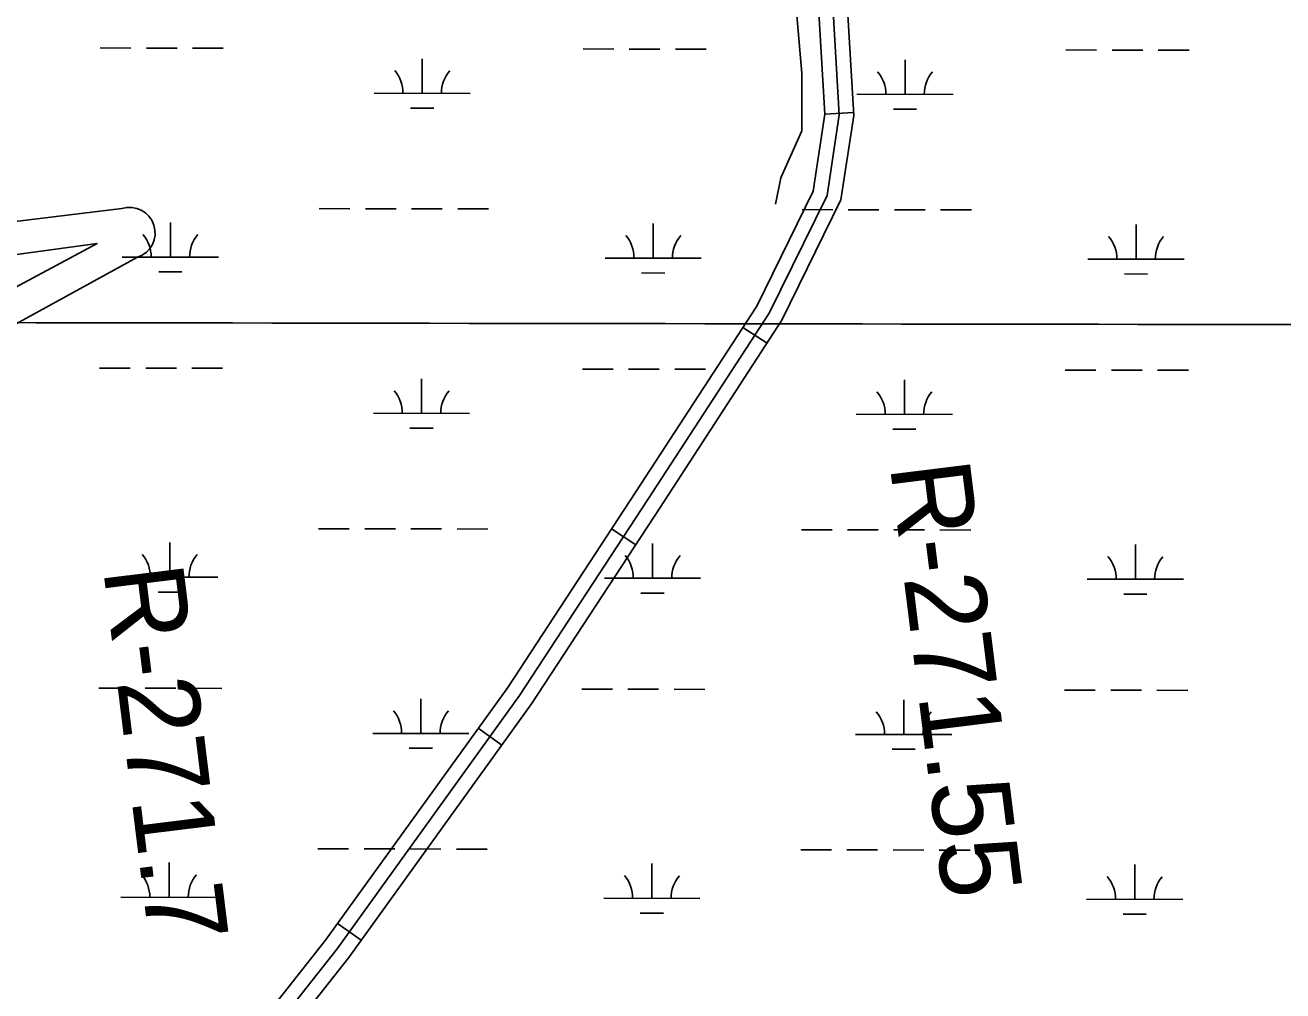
# Model space of a CAD drawing. Extents: x 3219052 to 3256913, y 800770 to 826146.
# Drawn here: x 3225069 to 3226376, y 817611 to 818614 of the extents above; entities that cross this region are included whole.
import ezdxf

# ---------------------------------------------------------------- set-up
doc = ezdxf.new("R2010")
doc.units = 0
for name, color, linetype in [('V-GRID-MAJR', 7, 'Continuous'), ('V-RIVR-RANG-IDEN', 7, 'Continuous'), ('V-ROAD-CNTR', 7, 'Continuous'), ('V-TOPO-SHOR', 7, 'Continuous'), ('V-TOPO-WATR-IDEN', 7, 'Continuous'), ('V-WETL-SWMP', 7, 'Continuous')]:
    doc.layers.add(name, color=color, linetype=linetype)

msp = doc.modelspace()

# ---------------------------------------------------------------- linework, layer by layer
at = {"layer": 'V-GRID-MAJR'}
msp.add_spline([(3223238.921, 818307.868), (3228474.772, 818299.872), (3233710.625, 818292.637), (3238946.4790000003, 818286.164), (3244182.3340000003, 818280.452), (3249418.1890000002, 818275.502), (3254654.045, 818271.314), (3254654.046, 818271.314)], degree=3, dxfattribs=at)
at = {"layer": 'V-ROAD-CNTR'}
for p, q in [((3225929.65610367, 818523.5089255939), (3225899.707163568, 818521.7549291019)), ((3225839.673283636, 818283.773405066), (3225814.5293339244, 818300.13637234)), ((3225703.185556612, 818074.27182407), (3225678.085606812, 818090.702791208)), ((3225563.9158351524, 817865.8942408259), (3225539.5818838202, 817883.440205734)), ((3225417.6981275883, 817663.11264639), (3225393.364176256, 817680.6596112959))]:
    msp.add_line(p, q, dxfattribs=at)
for points in [[(3225096.11777075, 817259.607453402), (3225141.6476796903, 817313.375345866), (3225194.568573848, 817401.5271695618), (3225255.3954521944, 817479.8940128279), (3225392.840177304, 817654.285664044), (3225582.5437978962, 817917.3751378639), (3225715.8915312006, 818121.06673048), (3225842.029278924, 818314.894342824), (3225902.0511588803, 818437.2040982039), (3225914.765133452, 818521.206930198), (3225906.72114954, 818658.5406555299), (3225884.424194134, 818797.049378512), (3225888.1151867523, 818985.3260019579), (3225906.950149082, 819138.936694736), (3225923.5961157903, 819231.3205099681), (3225968.674025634, 819300.9793706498), (3226035.167892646, 819352.256268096), (3226083.961795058, 819382.3222079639), (3226185.6925915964, 819414.6571432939), (3226404.8821532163, 819451.7890690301)], [(3226408.4021461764, 819437.172098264), (3226189.2345845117, 819400.0431725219), (3226090.2617824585, 819368.5852354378), (3226043.7058755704, 819339.8982928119), (3225979.870003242, 819290.6713912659), (3225937.8250873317, 819225.6985212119), (3225921.787119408, 819136.6916992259), (3225903.0971567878, 818984.2630040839), (3225899.4481640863, 818798.102376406), (3225921.6511196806, 818660.1756522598), (3225929.8311033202, 818520.5159315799), (3225916.53612991, 818432.6721072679), (3225855.09625279, 818307.472357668), (3225728.452506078, 818112.867746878), (3225594.9087731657, 817908.876154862), (3225404.819153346, 817645.2526821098), (3225267.2104285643, 817470.6530313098), (3225206.96754905, 817393.0381865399), (3225153.881655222, 817304.6113633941), (3225130.305702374, 817276.7694190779)], [(3225872.42621813, 818777.19541822), (3225891.7911794, 818656.9056587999), (3225899.699163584, 818521.8979288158), (3225887.56618785, 818441.73608914), (3225828.9623050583, 818322.31632798), (3225703.3305563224, 818129.265714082), (3225570.1788226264, 817925.8741208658), (3225380.861201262, 817663.318645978), (3225243.5804758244, 817489.134994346), (3225182.1695986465, 817410.0161525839), (3225129.413704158, 817322.139328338), (3225088.7997853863, 817274.176424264)]]:
    msp.add_lwpolyline(points, dxfattribs=at)
at = {"layer": 'V-TOPO-SHOR'}
msp.add_lwpolyline([(3224600.133, 818766.18), (3224721.325197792, 818735.8264769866), (3224873.866339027, 818730.058434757), (3224950.154038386, 818735.3468722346), (3225021.0048511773, 818746.0950346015), (3225097.315388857, 818762.2800835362), (3225189.948005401, 818767.5342635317), (3225288.0175085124, 818767.3287186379), (3225353.385758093, 818761.7433829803), (3225429.673457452, 818767.0318204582), (3225505.9611568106, 818772.320257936), (3225538.6624103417, 818777.7000486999), (3225593.179725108, 818793.9307742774), (3225674.949987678, 818815.5527097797), (3225745.7779621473, 818815.4042606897), (3225772.9966524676, 818804.4505534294), (3225821.97430822, 818777.1062523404), (3225843.687597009, 818738.9224355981), (3225870.689323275, 818624.4509194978), (3225876.012018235, 818564.5081373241), (3225875.886407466, 818504.5767743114), (3225853.990412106, 818455.5876993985), (3225848.4850105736, 818428.3575899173)], dxfattribs=at)
at = {"layer": 'V-TOPO-WATR-IDEN'}
for points in [[(3223982.868552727, 818038.0457387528), (3224248.8111446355, 818188.306892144), (3224204.074875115, 818325.9439513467), (3224811.335154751, 818523.3221843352), (3224856.071424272, 818385.6851251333), (3225168.936914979, 818423.5543672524)], [(3224891.729725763, 818352.893090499), (3225143.3010563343, 818387.3441519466), (3224919.5484222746, 818267.3003330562)], [(3225185.3275879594, 818373.1262906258), (3224899.900271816, 818216.5320037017), (3224706.444117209, 818153.652814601), (3224754.4585213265, 818005.9301400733), (3224574.6480471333, 817947.4862160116), (3224526.6336430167, 818095.2088905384), (3224312.8112228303, 818025.7100399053), (3223999.259225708, 817987.6176621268)]]:
    msp.add_lwpolyline(points, dxfattribs=at)
msp.add_arc((3225177.1322514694, 818398.3403289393), 26.512473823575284, 288.00575246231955, 108.00575246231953, dxfattribs=at)
at = {"layer": 'V-WETL-SWMP'}
for p, q in [((3225146.4951546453, 818590.5410676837), (3225178.4950843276, 818590.4739986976)), ((3225194.495049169, 818590.4404642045), (3225226.4949788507, 818590.3733952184)), ((3225242.4949436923, 818590.3398607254), (3225274.4948733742, 818590.272791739)), ((3225648.4020517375, 818589.4891157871), (3225680.4019814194, 818589.4220468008)), ((3225696.4019462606, 818589.3885123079), (3225728.401875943, 818589.3214433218)), ((3225744.401840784, 818589.2879088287), (3225776.401770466, 818589.2208398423)), ((3226150.3089488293, 818588.4371638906), (3226182.3088785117, 818588.3700949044)), ((3226198.3088433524, 818588.3365604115), (3226230.3087730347, 818588.2694914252)), ((3226246.308737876, 818588.2359569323), (3226278.308667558, 818588.1688879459)), ((3225481.241108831, 818543.4094097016), (3225481.3165592, 818579.4092984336)), ((3225983.148005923, 818542.3574578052), (3225983.2234562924, 818578.3573465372)), ((3225431.2412187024, 818543.5142049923), (3225531.2409989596, 818543.3046144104)), ((3225933.148115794, 818542.4622530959), (3226033.1478960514, 818542.252662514)), ((3225469.208794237, 818528.0036082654), (3225493.208741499, 818527.953306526)), ((3225971.115691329, 818526.951656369), (3225995.115638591, 818526.9013546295)), ((3225374.145693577, 818423.5627157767), (3225406.1456232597, 818423.4956467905)), ((3225422.1455881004, 818423.4621122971), (3225454.1455177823, 818423.3950433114)), ((3225470.1454826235, 818423.3615088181), (3225502.145412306, 818423.294439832)), ((3225518.145377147, 818423.260905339), (3225550.1453068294, 818423.1938363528)), ((3225876.0525906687, 818422.5107638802), (3225908.0525203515, 818422.4436948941)), ((3225924.052485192, 818422.4101604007), (3225956.052414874, 818422.3430914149)), ((3225972.0523797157, 818422.3095569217), (3226004.0523093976, 818422.2424879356)), ((3226020.052274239, 818422.2089534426), (3226052.0522039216, 818422.1418844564)), ((3225219.4476859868, 818373.1448828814), (3225219.523136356, 818409.1447716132)), ((3225721.3545830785, 818372.0929309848), (3225721.4300334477, 818408.0928197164)), ((3226223.2614801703, 818371.0409790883), (3226223.3369305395, 818407.04086782)), ((3225169.4477958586, 818373.2496781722), (3225269.447576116, 818373.0400875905)), ((3225671.3546929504, 818372.1977262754), (3225771.3544732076, 818371.9881356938)), ((3226173.261590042, 818371.145774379), (3226273.2613702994, 818370.9361837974)), ((3225207.4153713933, 818357.7390814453), (3225231.415318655, 818357.6887797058)), ((3225709.322268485, 818356.6871295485), (3225733.322215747, 818356.6368278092)), ((3226211.229165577, 818355.6351776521), (3226235.229112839, 818355.5848759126)), ((3225145.7979198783, 818257.8670959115), (3225177.7978495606, 818257.8000269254)), ((3225193.797814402, 818257.7664924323), (3225225.7977440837, 818257.6994234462)), ((3225241.7977089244, 818257.6658889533), (3225273.797638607, 818257.5988199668)), ((3225480.5438740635, 818210.7354379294), (3225480.6193244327, 818246.7353266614)), ((3225647.70481697, 818256.8151440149), (3225679.704746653, 818256.7480750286)), ((3225695.7047114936, 818256.7145405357), (3225727.7046411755, 818256.6474715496)), ((3225743.704606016, 818256.6139370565), (3225775.704535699, 818256.5468680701)), ((3225982.4507711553, 818209.683486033), (3225982.526221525, 818245.683374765)), ((3226149.611714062, 818255.7631921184), (3226181.6116437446, 818255.6961231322)), ((3226197.6116085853, 818255.6625886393), (3226229.611538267, 818255.595519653)), ((3226245.611503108, 818255.5619851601), (3226277.6114327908, 818255.4949161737)), ((3225430.5439839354, 818210.8402332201), (3225530.5437641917, 818210.6306426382)), ((3225932.450881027, 818209.7882813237), (3226032.4506612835, 818209.5786907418)), ((3225468.51155947, 818195.3296364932), (3225492.5115067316, 818195.2793347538)), ((3225970.4184565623, 818194.2776845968), (3225994.4184038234, 818194.2273828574)), ((3225373.44845881, 818090.8887440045), (3225405.4483884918, 818090.8216750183)), ((3225421.4483533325, 818090.7881405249), (3225453.4482830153, 818090.7210715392)), ((3225469.448247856, 818090.6875370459), (3225501.4481775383, 818090.6204680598)), ((3225517.44814238, 818090.5869335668), (3225549.4480720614, 818090.5198645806)), ((3225875.3553559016, 818089.836792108), (3225907.3552855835, 818089.7697231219)), ((3225923.3552504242, 818089.7361886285), (3225955.355180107, 818089.6691196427)), ((3225971.3551449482, 818089.6355851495), (3226003.35507463, 818089.5685161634)), ((3226019.3550394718, 818089.5349816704), (3226051.3549691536, 818089.4679126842)), ((3225218.7504512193, 818040.4709111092), (3225218.8259015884, 818076.470799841)), ((3225720.657348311, 818039.4189592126), (3225720.73279868, 818075.4188479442)), ((3226222.564245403, 818038.3670073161), (3226222.6396957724, 818074.3668960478)), ((3225168.7505610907, 818040.5757064), (3225268.750341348, 818040.3661158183)), ((3225670.6574581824, 818039.5237545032), (3225770.6572384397, 818039.3141639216)), ((3226172.564355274, 818038.4718026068), (3226272.5641355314, 818038.2622120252)), ((3225206.718136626, 818025.0651096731), (3225230.7180838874, 818025.0148079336)), ((3225708.6250337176, 818024.0131577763), (3225732.624980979, 818023.962856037)), ((3226210.5319308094, 818022.9612058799), (3226234.531878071, 818022.9109041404)), ((3225145.100685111, 817925.1931241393), (3225177.1006147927, 817925.1260551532)), ((3225193.100579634, 817925.0925206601), (3225225.100509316, 817925.025451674)), ((3225241.1004741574, 817924.9919171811), (3225273.1004038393, 817924.9248481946)), ((3225647.0075822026, 817924.1411722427), (3225679.007511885, 817924.0741032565)), ((3225695.0074767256, 817924.0405687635), (3225727.007406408, 817923.9734997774)), ((3225743.007371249, 817923.9399652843), (3225775.007300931, 817923.872896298)), ((3226148.9144792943, 817923.0892203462), (3226180.9144089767, 817923.02215136)), ((3226196.9143738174, 817922.9886168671), (3226228.9143034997, 817922.9215478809)), ((3226244.914268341, 817922.8880133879), (3226276.914198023, 817922.8209444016)), ((3225479.846639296, 817878.0614661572), (3225479.9220896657, 817914.0613548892)), ((3225981.753536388, 817877.0095142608), (3225981.8289867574, 817913.0094029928)), ((3225429.8467491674, 817878.166261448), (3225529.8465294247, 817877.956670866)), ((3225931.753646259, 817877.1143095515), (3226031.7534265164, 817876.9047189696)), ((3225467.814324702, 817862.655664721), (3225491.814271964, 817862.6053629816)), ((3225969.7212217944, 817861.6037128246), (3225993.721169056, 817861.5534110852)), ((3225372.751224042, 817758.2147722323), (3225404.7511537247, 817758.1477032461)), ((3225420.7511185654, 817758.1141687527), (3225452.7510482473, 817758.047099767)), ((3225468.751013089, 817758.0135652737), (3225500.750942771, 817757.9464962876)), ((3225516.750907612, 817757.9129617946), (3225548.750837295, 817757.8458928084)), ((3225874.6581211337, 817757.1628203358), (3225906.6580508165, 817757.0957513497)), ((3225922.6580156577, 817757.0622168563), (3225954.657945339, 817756.9951478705)), ((3225970.6579101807, 817756.9616133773), (3226002.657839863, 817756.8945443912)), ((3226018.657804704, 817756.8610098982), (3226050.6577343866, 817756.793940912)), ((3225218.053216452, 817707.796939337), (3225218.128666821, 817743.7968280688)), ((3225719.9601135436, 817706.7449874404), (3225720.0355639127, 817742.744876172)), ((3226221.8670106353, 817705.6930355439), (3226221.942461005, 817741.6929242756)), ((3225168.0533263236, 817707.9017346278), (3225268.053106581, 817707.6921440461)), ((3225669.9602234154, 817706.849782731), (3225769.9600036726, 817706.6401921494)), ((3226171.867120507, 817705.7978308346), (3226271.8669007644, 817705.588240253)), ((3225206.0209018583, 817692.3911379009), (3225230.0208491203, 817692.3408361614)), ((3225707.92779895, 817691.3391860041), (3225731.927746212, 817691.2888842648)), ((3226209.8346960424, 817690.2872341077), (3226233.834643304, 817690.2369323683))]:
    msp.add_line(p, q, dxfattribs=at)
for centre, radius, start, end in [((3225425.9992892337, 818543.9999954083), 35.24628790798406, 359.1080939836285, 40.65175231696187), ((3225536.4849186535, 818543.7684274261), 35.246287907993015, 139.10808960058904, 180.65174793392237), ((3225927.9061863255, 818542.9480435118), 35.24628790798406, 359.1080939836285, 40.65175231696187), ((3226038.3918157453, 818542.7164755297), 35.246287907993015, 139.10808960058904, 180.65174793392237), ((3225164.2058663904, 818373.7354685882), 35.24628790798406, 359.1080939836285, 40.65175231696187), ((3225274.6914958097, 818373.503900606), 35.246287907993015, 139.10808960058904, 180.65174793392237), ((3225666.112763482, 818372.6835166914), 35.24628790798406, 359.1080939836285, 40.65175231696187), ((3225776.5983929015, 818372.4519487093), 35.246287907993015, 139.10808960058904, 180.65174793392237), ((3226168.019660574, 818371.631564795), 35.24628790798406, 359.1080939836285, 40.65175231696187), ((3226278.5052899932, 818371.3999968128), 35.246287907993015, 139.10808960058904, 180.65174793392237), ((3225425.302054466, 818211.3260236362), 35.24628790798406, 359.1080939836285, 40.65175231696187), ((3225535.7876838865, 818211.0944556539), 35.246287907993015, 139.10808960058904, 180.65174793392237), ((3225927.208951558, 818210.2740717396), 35.24628790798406, 359.1080939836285, 40.65175231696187), ((3226037.6945809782, 818210.0425037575), 35.246287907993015, 139.10808960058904, 180.65174793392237), ((3225163.5086316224, 818041.061496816), 35.24628790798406, 359.1080939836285, 40.65175231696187), ((3225273.994261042, 818040.8299288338), 35.246287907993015, 139.10808960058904, 180.65174793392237), ((3225665.415528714, 818040.0095449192), 35.24628790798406, 359.1080939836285, 40.65175231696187), ((3225775.901158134, 818039.7779769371), 35.246287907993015, 139.10808960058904, 180.65174793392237), ((3226167.322425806, 818038.9575930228), 35.24628790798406, 359.1080939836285, 40.65175231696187), ((3226277.8080552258, 818038.7260250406), 35.246287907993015, 139.10808960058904, 180.65174793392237), ((3225424.6048196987, 817878.652051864), 35.24628790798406, 359.1080939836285, 40.65175231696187), ((3225535.0904491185, 817878.4204838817), 35.246287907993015, 139.10808960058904, 180.65174793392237), ((3225926.511716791, 817877.6000999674), 35.24628790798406, 359.1080939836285, 40.65175231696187), ((3226036.9973462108, 817877.3685319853), 35.246287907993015, 139.10808960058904, 180.65174793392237), ((3225162.8113968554, 817708.3875250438), 35.24628790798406, 359.1080939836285, 40.65175231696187), ((3225273.2970262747, 817708.1559570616), 35.246287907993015, 139.10808960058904, 180.65174793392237), ((3225664.718293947, 817707.335573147), 35.24628790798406, 359.1080939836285, 40.65175231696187), ((3225775.2039233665, 817707.1040051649), 35.246287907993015, 139.10808960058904, 180.65174793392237), ((3226166.625191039, 817706.2836212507), 35.24628790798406, 359.1080939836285, 40.65175231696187), ((3226277.1108204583, 817706.0520532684), 35.246287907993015, 139.10808960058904, 180.65174793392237)]:
    msp.add_arc(centre, radius, start, end, dxfattribs=at)

# ---------------------------------------------------------------- texts
at = {"layer": 'V-RIVR-RANG-IDEN'}
for s, height, rotation, p in [('R-271.55', 82.99999799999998, 277.06530772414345, (3225967.287, 818156.498)), ('R-271.7', 82.99999800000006, 277.03417992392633, (3225149.625, 818048.3740000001))]:
    msp.add_text(s, height=height, rotation=rotation, dxfattribs=at).set_placement(p)

doc.saveas('drawing.dxf')
